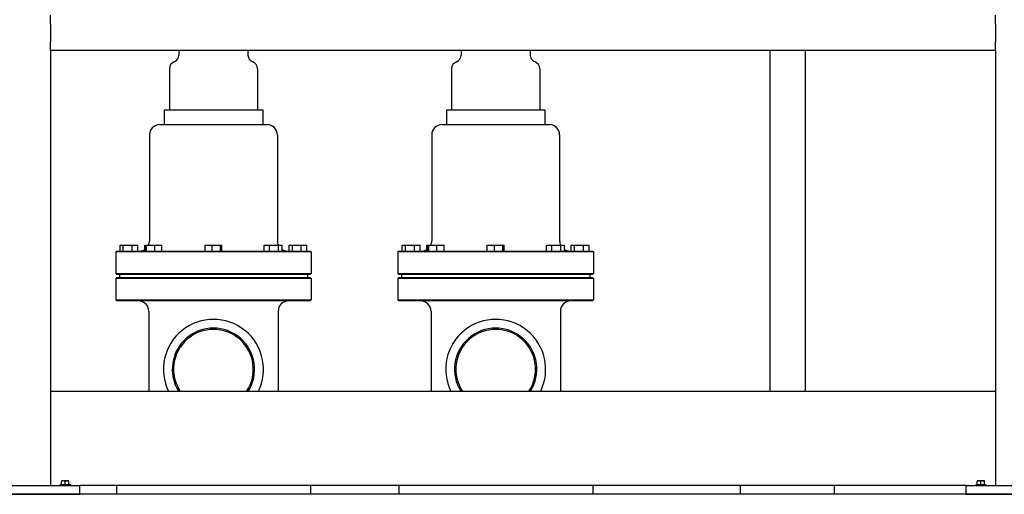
# Model space of a CAD drawing. Header units: inches. Extents: x 5 to 1128, y -85 to 748.
# Tile 514 of 656: x 663 to 704, y 333 to 353. Entities that reach past the tile are written whole.
import ezdxf

# ---------------------------------------------------------------- set-up
doc = ezdxf.new("R2010")
doc.units = ezdxf.units.IN
doc.header["$LTSCALE"] = 32
doc.header["$MEASUREMENT"] = 0
doc.layers.add('Visible (ANSI)', color=7, linetype='Continuous', lineweight=30)

msp = doc.modelspace()

# ---------------------------------------------------------------- linework, layer by layer
at = {"layer": 'Visible (ANSI)'}
for p, q in [((663.85513, 353.23367), (663.85513, 353.60867)), ((704.03063, 353.23367), (704.03063, 353.60867)), ((663.85513, 353.23367), (663.85513, 352.48367)), ((704.03063, 353.23367), (704.03063, 352.48367)), ((663.85513, 352.10867), (663.85513, 352.48367)), ((663.85513, 352.10867), (663.85513, 333.60867)), ((704.03063, 352.10867), (663.85513, 352.10867)), ((669.31188, 352.10867), (669.31188, 351.91789)), ((672.24938, 352.10867), (672.24938, 351.91789)), ((681.31188, 352.10867), (681.31188, 351.91789)), ((684.24938, 352.10867), (684.24938, 351.91789)), ((694.43688, 352.10867), (694.43688, 337.60867)), ((695.93688, 352.10867), (695.93688, 337.60867)), ((704.03063, 352.10867), (704.03063, 352.48367)), ((704.03063, 352.10867), (704.03063, 333.60867)), ((668.90563, 351.33242), (668.90563, 349.58242)), ((672.65563, 351.33242), (672.65563, 349.58242)), ((680.90563, 351.33242), (680.90563, 349.58242)), ((684.65563, 351.33242), (684.65563, 349.58242)), ((668.68688, 349.58242), (672.87438, 349.58242)), ((668.68688, 349.58242), (668.68688, 348.95742)), ((672.87438, 349.58242), (672.87438, 348.95742)), ((680.68688, 349.58242), (684.87438, 349.58242)), ((680.68688, 349.58242), (680.68688, 348.95742)), ((684.87438, 349.58242), (684.87438, 348.95742)), ((668.49938, 348.95742), (673.06188, 348.95742)), ((680.49938, 348.95742), (685.06188, 348.95742)), ((668.06188, 348.51992), (668.06188, 344.01992)), ((673.49938, 348.51992), (673.49938, 344.01992)), ((680.06188, 348.51992), (680.06188, 344.01992)), ((685.49938, 348.51992), (685.49938, 344.01992)), ((666.80927, 343.58242), (666.80927, 343.83242)), ((666.80927, 343.83242), (666.94823, 343.83242)), ((666.94823, 343.83242), (667.32585, 343.83242)), ((666.94823, 343.58242), (666.94823, 343.83242)), ((667.32585, 343.83242), (667.5645, 343.83242)), ((667.32585, 343.58242), (667.32585, 343.83242)), ((667.5645, 343.58242), (667.5645, 343.83242)), ((667.85982, 343.83242), (667.88962, 343.83242)), ((667.85982, 343.65117), (667.85982, 343.83242)), ((667.88962, 343.83242), (667.93176, 343.83242)), ((667.88962, 343.58242), (667.88962, 343.83242)), ((667.93176, 343.58242), (667.93176, 343.83242)), ((667.93176, 343.83242), (668.28161, 343.83242)), ((668.28161, 343.83242), (668.58932, 343.83242)), ((668.28161, 343.58242), (668.28161, 343.83242)), ((668.58932, 343.58242), (668.58932, 343.83242)), ((670.42483, 343.83242), (670.72308, 343.83242)), ((670.42483, 343.58242), (670.42483, 343.83242)), ((670.72308, 343.58242), (670.72308, 343.83242)), ((670.72308, 343.83242), (671.07888, 343.83242)), ((671.07888, 343.83242), (671.13643, 343.83242)), ((671.07888, 343.58242), (671.07888, 343.83242)), ((671.13643, 343.58242), (671.13643, 343.83242)), ((672.94215, 343.83242), (673.16847, 343.83242)), ((672.94215, 343.58242), (672.94215, 343.83242)), ((673.16847, 343.83242), (673.54812, 343.83242)), ((673.16847, 343.58242), (673.16847, 343.83242)), ((673.54812, 343.58242), (673.54812, 343.83242)), ((673.54812, 343.83242), (673.70144, 343.83242)), ((673.70144, 343.58242), (673.70144, 343.83242)), ((673.99677, 343.83242), (674.13573, 343.83242)), ((673.99677, 343.58242), (673.99677, 343.83242)), ((674.13573, 343.83242), (674.51335, 343.83242)), ((674.13573, 343.58242), (674.13573, 343.83242)), ((674.51335, 343.83242), (674.752, 343.83242)), ((674.51335, 343.58242), (674.51335, 343.83242)), ((674.752, 343.58242), (674.752, 343.83242)), ((678.80927, 343.58242), (678.80927, 343.83242)), ((678.80927, 343.83242), (678.94823, 343.83242)), ((678.94823, 343.83242), (679.32585, 343.83242)), ((678.94823, 343.58242), (678.94823, 343.83242)), ((679.32585, 343.83242), (679.5645, 343.83242)), ((679.32585, 343.58242), (679.32585, 343.83242)), ((679.5645, 343.58242), (679.5645, 343.83242)), ((679.85982, 343.83242), (679.88962, 343.83242)), ((679.85982, 343.65117), (679.85982, 343.83242)), ((679.88962, 343.83242), (679.93176, 343.83242)), ((679.88962, 343.58242), (679.88962, 343.83242)), ((679.93176, 343.58242), (679.93176, 343.83242)), ((679.93176, 343.83242), (680.28161, 343.83242)), ((680.28161, 343.83242), (680.58932, 343.83242)), ((680.28161, 343.58242), (680.28161, 343.83242)), ((680.58932, 343.58242), (680.58932, 343.83242)), ((682.42483, 343.83242), (682.72308, 343.83242)), ((682.42483, 343.58242), (682.42483, 343.83242)), ((682.72308, 343.58242), (682.72308, 343.83242)), ((682.72308, 343.83242), (683.07888, 343.83242)), ((683.07888, 343.83242), (683.13643, 343.83242)), ((683.07888, 343.58242), (683.07888, 343.83242)), ((683.13643, 343.58242), (683.13643, 343.83242)), ((684.94215, 343.83242), (685.16847, 343.83242)), ((684.94215, 343.58242), (684.94215, 343.83242)), ((685.16847, 343.83242), (685.54812, 343.83242)), ((685.16847, 343.58242), (685.16847, 343.83242)), ((685.54812, 343.58242), (685.54812, 343.83242)), ((685.54812, 343.83242), (685.70144, 343.83242)), ((685.70144, 343.58242), (685.70144, 343.83242)), ((685.99677, 343.83242), (686.13573, 343.83242)), ((685.99677, 343.58242), (685.99677, 343.83242)), ((686.13573, 343.83242), (686.51335, 343.83242)), ((686.13573, 343.58242), (686.13573, 343.83242)), ((686.51335, 343.83242), (686.752, 343.83242)), ((686.51335, 343.58242), (686.51335, 343.83242)), ((686.752, 343.58242), (686.752, 343.83242)), ((666.66605, 343.58242), (666.62438, 343.54075)), ((674.93688, 343.54075), (666.62438, 343.54075)), ((666.62438, 343.54075), (666.62438, 342.62409)), ((666.66605, 343.58242), (674.89522, 343.58242)), ((674.89522, 343.58242), (674.93688, 343.54075)), ((674.93688, 343.54075), (674.93688, 342.62409)), ((678.66605, 343.58242), (678.62438, 343.54075)), ((686.93688, 343.54075), (678.62438, 343.54075)), ((678.62438, 343.54075), (678.62438, 342.62409)), ((678.66605, 343.58242), (686.89522, 343.58242)), ((686.89522, 343.58242), (686.93688, 343.54075)), ((686.93688, 343.54075), (686.93688, 342.62409)), ((666.62438, 342.62409), (674.93688, 342.62409)), ((666.66605, 342.58242), (666.62438, 342.62409)), ((666.66605, 342.45742), (666.62438, 342.41575)), ((674.89522, 342.58242), (666.66605, 342.58242)), ((666.66605, 342.45742), (674.89522, 342.45742)), ((666.78063, 342.58242), (666.78063, 342.45742)), ((674.78063, 342.58242), (674.78063, 342.45742)), ((674.89522, 342.58242), (674.93688, 342.62409)), ((674.89522, 342.45742), (674.93688, 342.41575)), ((678.62438, 342.62409), (686.93688, 342.62409)), ((678.66605, 342.58242), (678.62438, 342.62409)), ((678.66605, 342.45742), (678.62438, 342.41575)), ((686.89522, 342.58242), (678.66605, 342.58242)), ((678.66605, 342.45742), (686.89522, 342.45742)), ((678.78063, 342.58242), (678.78063, 342.45742)), ((686.78063, 342.58242), (686.78063, 342.45742)), ((686.89522, 342.58242), (686.93688, 342.62409)), ((686.89522, 342.45742), (686.93688, 342.41575)), ((674.93688, 342.41575), (666.62438, 342.41575)), ((666.62438, 342.41575), (666.62438, 341.49909)), ((674.93688, 342.41575), (674.93688, 341.49909)), ((686.93688, 342.41575), (678.62438, 342.41575)), ((678.62438, 342.41575), (678.62438, 341.49909)), ((686.93688, 342.41575), (686.93688, 341.49909)), ((666.62438, 341.49909), (674.93688, 341.49909)), ((666.66605, 341.45742), (666.62438, 341.49909)), ((674.89522, 341.45742), (666.66605, 341.45742)), ((674.89522, 341.45742), (674.93688, 341.49909)), ((678.62438, 341.49909), (686.93688, 341.49909)), ((678.66605, 341.45742), (678.62438, 341.49909)), ((686.89522, 341.45742), (678.66605, 341.45742)), ((686.89522, 341.45742), (686.93688, 341.49909)), ((668.03063, 341.01992), (668.03063, 337.60867)), ((673.53063, 341.01992), (673.53063, 337.60867)), ((680.03063, 341.01992), (680.03063, 337.60867)), ((685.53063, 341.01992), (685.53063, 337.60867)), ((704.03063, 337.60867), (663.85513, 337.60867)), ((664.40213, 333.80267), (664.32413, 333.80267)), ((664.32413, 333.80267), (664.32413, 333.78345)), ((664.32413, 333.64767), (664.32413, 333.78345)), ((664.55813, 333.80267), (664.40213, 333.80267)), ((664.48013, 333.64767), (664.48013, 333.78345)), ((664.63613, 333.80267), (664.55813, 333.80267)), ((664.63613, 333.78345), (664.63613, 333.80267)), ((664.63613, 333.64767), (664.63613, 333.78345)), ((703.32763, 333.80267), (703.24963, 333.80267)), ((703.24963, 333.80267), (703.24963, 333.78345)), ((703.24963, 333.64767), (703.24963, 333.78345)), ((703.48363, 333.80267), (703.32763, 333.80267)), ((703.40563, 333.64767), (703.40563, 333.78345)), ((703.56163, 333.80267), (703.48363, 333.80267)), ((703.56163, 333.78345), (703.56163, 333.80267)), ((703.56163, 333.64767), (703.56163, 333.78345)), ((736.78063, 333.23367), (484.78063, 333.23367)), ((661.10513, 333.60867), (665.10513, 333.60867)), ((661.10513, 333.23367), (665.10513, 333.23367)), ((664.26413, 333.64767), (664.69613, 333.64767)), ((664.26413, 333.64767), (664.26413, 333.60867)), ((664.69613, 333.64767), (664.69613, 333.60867)), ((702.78063, 333.60867), (665.10513, 333.60867)), ((665.10513, 333.23367), (665.10513, 333.60867)), ((666.65563, 333.60867), (666.65563, 333.23367)), ((674.90563, 333.60867), (674.90563, 333.23367)), ((678.65563, 333.60867), (678.65563, 333.23367)), ((686.90563, 333.60867), (686.90563, 333.23367)), ((693.18688, 333.23367), (693.18688, 333.60867)), ((697.18688, 333.23367), (697.18688, 333.60867)), ((702.78063, 333.23367), (702.78063, 333.60867)), ((702.78063, 333.60867), (706.78063, 333.60867)), ((702.78063, 333.23367), (706.78063, 333.23367)), ((703.18963, 333.64767), (703.62163, 333.64767)), ((703.18963, 333.64767), (703.18963, 333.60867)), ((703.62163, 333.64767), (703.62163, 333.60867))]:
    msp.add_line(p, q, dxfattribs=at)
for centre, radius, start, end in [((668.99938, 351.91789), 0.3125, 290.487315, 0), ((672.56188, 351.91789), 0.3125, 180, 249.512685), ((680.99938, 351.91789), 0.3125, 290.487315, 0), ((684.56188, 351.91789), 0.3125, 180, 249.512685), ((669.21813, 351.33242), 0.3125, 110.487315, 180), ((672.34313, 351.33242), 0.3125, 0, 69.512685), ((681.21813, 351.33242), 0.3125, 110.487315, 180), ((684.34313, 351.33242), 0.3125, 0, 69.512685), ((668.49938, 348.51992), 0.4375, 90, 180), ((673.06188, 348.51992), 0.4375, 0, 90), ((680.49938, 348.51992), 0.4375, 90, 180), ((685.06188, 348.51992), 0.4375, 0, 90), ((667.62438, 344.01992), 0.4375, 334.623066, 0), ((673.93688, 344.01992), 0.4375, 180, 205.376934), ((679.62438, 344.01992), 0.4375, 334.623066, 0), ((685.93688, 344.01992), 0.4375, 180, 205.376934), ((667.62438, 344.01992), 0.4375, 270, 307.318572), ((673.93688, 344.01992), 0.4375, 237.442211, 270), ((679.62438, 344.01992), 0.4375, 270, 307.318572), ((685.93688, 344.01992), 0.4375, 237.442211, 270), ((667.59313, 341.01992), 0.4375, 0, 90), ((673.96813, 341.01992), 0.4375, 90, 180), ((679.59313, 341.01992), 0.4375, 0, 90), ((685.96813, 341.01992), 0.4375, 90, 180), ((670.78063, 338.55117), 2.125, 333.670711, 206.329289), ((682.78063, 338.55117), 2.125, 333.670711, 206.329289), ((670.78063, 338.55117), 1.75, 327.413557, 212.586443), ((670.78063, 338.55117), 1.69542, 326.226708, 213.773292), ((682.78063, 338.55117), 1.75, 327.413557, 212.586443), ((682.78063, 338.55117), 1.69542, 326.226708, 213.773292)]:
    msp.add_arc(centre, radius, start, end, dxfattribs=at)
for centre, start_param, end_param in [((664.40213, 333.58205), 0, 0.42053434), ((664.40213, 333.58205), 5.86265097, 6.28318531), ((664.55813, 333.58205), 0, 0.42053434), ((664.55813, 333.58205), 5.86265097, 6.28318531), ((703.32763, 333.58205), 0, 0.42053434), ((703.32763, 333.58205), 5.86265097, 6.28318531), ((703.48363, 333.58205), 0, 0.42053434), ((703.48363, 333.58205), 5.86265097, 6.28318531)]:
    msp.add_ellipse(centre, major_axis=(0, 0.22062), ratio=0.8660254, start_param=start_param, end_param=end_param, dxfattribs=at)

doc.saveas('drawing.dxf')
